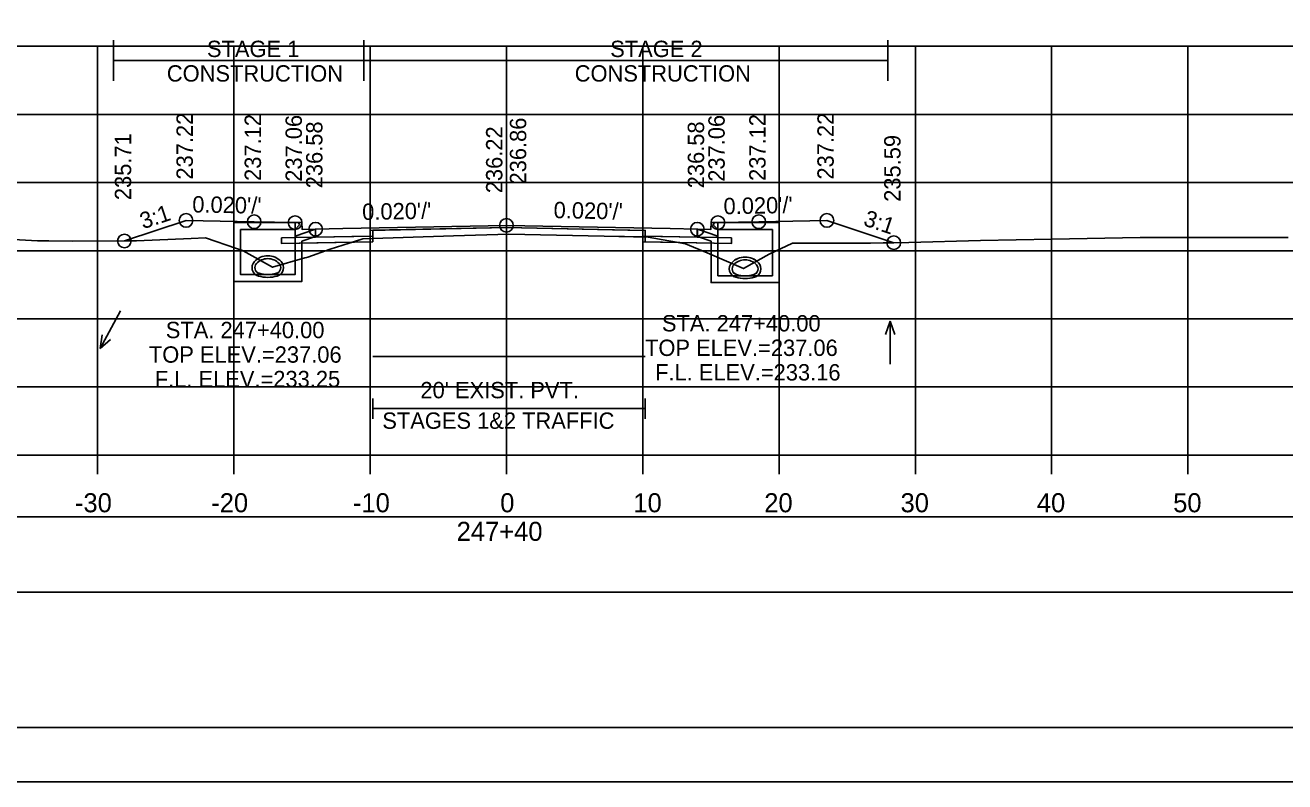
# Model space of a CAD drawing. Extents: x 1369627 to 1374022, y 380035 to 398173.
# Drawn here: x 1372063.2 to 1372155.6, y 390919 to 390974.5 of the extents above; entities that cross this region are included whole.
import ezdxf

# ---------------------------------------------------------------- set-up
doc = ezdxf.new("R2010")
doc.units = 0
for name, color, linetype in [('Default', 7, 'Continuous'), ('R_Alt Surface', 7, 'Continuous'), ('R_Axis', 7, 'Continuous'), ('R_Axis Annot', 7, 'Continuous'), ('R_Border', 7, 'Continuous'), ('R_Exist Surface', 7, 'Continuous'), ('R_Fin Surface', 7, 'Continuous'), ('R_Grid', 7, 'Continuous'), ('R_MOT', 7, 'Continuous'), ('R_No Plot', 7, 'Continuous'), ('R_Water', 7, 'Continuous'), ('R_Water Annot', 7, 'Continuous'), ('R_Xsect Elev', 7, 'Continuous'), ('R_Xsect Slope', 7, 'Continuous'), ('T_Vehicle Path Rt', 7, 'Continuous')]:
    doc.layers.add(name, color=color, linetype=linetype)

msp = doc.modelspace()

# ---------------------------------------------------------------- linework, layer by layer
at = {"layer": 'Default'}
for p, q in [((1372088.714, 390945.655), (1372088.714, 390947.155)), ((1372108.714, 390945.655), (1372108.714, 390947.155)), ((1372088.714, 390946.405), (1372108.714, 390946.405))]:
    msp.add_line(p, q, dxfattribs=at)
for points in [[(1372083.02, 390960.057), (1372083.52, 390960.057), (1372083.53, 390959.557), (1372084.53, 390959.577), (1372084.53, 390958.99), (1372083.03, 390958.96)], [(1372113.53, 390959.557), (1372113.54, 390960.057), (1372114.04, 390960.057), (1372114.03, 390958.96), (1372112.53, 390958.99), (1372112.53, 390959.577)], [(1371948.53, 390932.944), (1372248.53, 390932.944), (1372248.53, 390938.466), (1371948.53, 390938.466)]]:
    msp.add_lwpolyline(points, close=True, dxfattribs=at)
at = {"layer": 'R_Alt Surface'}
msp.add_lwpolyline([(1372083.03, 390960.058), (1372083.03, 390958.96), (1372084.53, 390958.99), (1372088.714, 390959.074), (1372088.714, 390959.491), (1372098.53, 390959.687), (1372108.714, 390959.483), (1372108.714, 390959.066), (1372112.53, 390958.99), (1372114.03, 390958.96), (1372114.031, 390960.058)], dxfattribs=at)
for points in [[(1372082.03, 390958.94), (1372083.03, 390958.96), (1372084.53, 390958.99), (1372088.714, 390959.074), (1372088.714, 390958.657), (1372082.03, 390958.523)], [(1372115.03, 390958.94), (1372114.03, 390958.96), (1372112.53, 390958.99), (1372108.714, 390959.066), (1372108.714, 390958.65), (1372115.03, 390958.523)]]:
    msp.add_lwpolyline(points, close=True, dxfattribs=at)
at = {"layer": 'R_Axis'}
for p, q in [((1371948.53, 390942.997), (1372248.53, 390942.997)), ((1372068.53, 390941.597), (1372068.53, 390942.997)), ((1372078.53, 390941.597), (1372078.53, 390942.997)), ((1372088.53, 390941.597), (1372088.53, 390942.997)), ((1372098.53, 390941.597), (1372098.53, 390942.997)), ((1372108.53, 390941.597), (1372108.53, 390942.997)), ((1372118.53, 390941.597), (1372118.53, 390942.997)), ((1372128.53, 390941.597), (1372128.53, 390942.997)), ((1372138.53, 390941.597), (1372138.53, 390942.997)), ((1372148.53, 390941.597), (1372148.53, 390942.997))]:
    msp.add_line(p, q, dxfattribs=at)
at = {"layer": 'R_Border'}
msp.add_line((1372256.71, 390922.997), (1371940.53, 390922.997), dxfattribs=at)
at = {"layer": 'R_Exist Surface'}
msp.add_lwpolyline([(1372056.567, 390959.132), (1372064.116, 390958.713), (1372064.959, 390958.73), (1372066.709, 390958.705), (1372071.375, 390958.71), (1372075.388, 390958.894), (1372076.454, 390958.931), (1372078.735, 390958.168), (1372079.114, 390958.034), (1372079.15, 390958.022), (1372079.212, 390957.986), (1372081.37, 390956.777), (1372083.746, 390957.464), (1372083.861, 390957.492), (1372083.955, 390957.527), (1372085.599, 390958.109), (1372086.99, 390958.553), (1372088.002, 390958.856), (1372094.652, 390959.09), (1372098.714, 390959.22), (1372105.702, 390959.072), (1372108.915, 390959.001), (1372110.448, 390958.727), (1372111.677, 390958.51), (1372113.254, 390957.834), (1372115.909, 390956.682), (1372117.813, 390957.739), (1372119.518, 390958.546), (1372125.247, 390958.554), (1372126.16, 390958.568), (1372128.057, 390958.603), (1372133.318, 390958.751), (1372138.545, 390958.842), (1372145.016, 390958.954), (1372152.13, 390958.972), (1372155.874, 390958.968)], dxfattribs=at)
at = {"layer": 'R_Fin Surface'}
msp.add_lwpolyline([(1372070.497, 390958.709), (1372075.02, 390960.217), (1372080.02, 390960.117), (1372083.02, 390960.057), (1372083.52, 390960.057), (1372083.53, 390959.557), (1372084.53, 390959.577), (1372086.53, 390959.617), (1372098.53, 390959.857), (1372110.53, 390959.617), (1372112.53, 390959.577), (1372113.53, 390959.557), (1372113.54, 390960.057), (1372114.04, 390960.057), (1372117.04, 390960.117), (1372122.04, 390960.217), (1372126.943, 390958.583)], dxfattribs=at)
at = {"layer": 'R_Grid'}
for p, q in [((1371948.53, 390972.997), (1372248.53, 390972.997)), ((1372068.53, 390942.997), (1372068.53, 390972.997)), ((1372078.53, 390942.997), (1372078.53, 390972.997)), ((1372088.53, 390942.997), (1372088.53, 390972.997)), ((1372098.53, 390942.997), (1372098.53, 390972.997)), ((1372108.53, 390942.997), (1372108.53, 390972.997)), ((1372118.53, 390942.997), (1372118.53, 390972.997)), ((1372128.53, 390942.997), (1372128.53, 390972.997)), ((1372138.53, 390942.997), (1372138.53, 390972.997)), ((1372148.53, 390942.997), (1372148.53, 390972.997)), ((1371948.53, 390967.997), (1372248.53, 390967.997)), ((1371948.53, 390962.997), (1372248.53, 390962.997)), ((1371948.53, 390957.997), (1372248.53, 390957.997)), ((1371948.53, 390952.997), (1372248.53, 390952.997)), ((1371948.53, 390947.997), (1372248.53, 390947.997)), ((1371948.53, 390942.997), (1372248.53, 390942.997))]:
    msp.add_line(p, q, dxfattribs=at)
at = {"layer": 'R_MOT'}
for p, q in [((1372069.705, 390970.453), (1372069.705, 390973.453)), ((1372088.073, 390970.453), (1372088.073, 390973.453)), ((1372126.5, 390970.453), (1372126.5, 390973.453)), ((1372069.705, 390971.953), (1372126.5, 390971.953))]:
    msp.add_line(p, q, dxfattribs=at)
at = {"layer": 'R_No Plot'}
msp.add_line((1371928.129, 390919.018), (1372261.462, 390919.018), dxfattribs=at)
for points in [[(1371928.122, 391132.351), (1372261.462, 391132.351), (1372261.462, 390919.014), (1371928.122, 390919.014)], [(1372174.45, 391128.457), (1372194.07, 391128.457), (1372194.07, 391118.577), (1372210.182, 391118.577), (1372233.381, 391118.577), (1372233.381, 391085.906), (1372256.589, 391085.906), (1372256.71, 390922.997), (1371940.53, 390922.997), (1371940.53, 391128.457)], [(1372098.53, 390959.857), (1372086.53, 390959.617), (1372084.53, 390959.577), (1372084.53, 390958.99), (1372088.53, 390959.07), (1372088.53, 390959.487), (1372098.53, 390959.687), (1372108.53, 390959.487), (1372108.53, 390959.07), (1372112.53, 390958.99), (1372112.53, 390959.577), (1372110.53, 390959.617)], [(1372088.53, 390959.07), (1372084.53, 390958.99), (1372083.03, 390958.96), (1372082.03, 390958.94), (1372082.03, 390958.523), (1372088.53, 390958.653)], [(1372108.53, 390959.07), (1372112.53, 390958.99), (1372114.03, 390958.96), (1372115.03, 390958.94), (1372115.03, 390958.523), (1372108.53, 390958.653)]]:
    msp.add_lwpolyline(points, close=True, dxfattribs=at)
for points in [[(1372083.02, 390960.057), (1372083.03, 390958.96), (1372084.53, 390958.99), (1372088.53, 390959.07), (1372088.53, 390959.487), (1372098.53, 390959.687), (1372108.53, 390959.487), (1372108.53, 390959.07), (1372112.53, 390958.99), (1372114.03, 390958.96), (1372114.04, 390960.057)], [(1372088.714, 390950.22), (1372108.714, 390950.22)]]:
    msp.add_lwpolyline(points, dxfattribs=at)
for centre in [(1372075.02, 390960.217), (1372122.04, 390960.217), (1372080.02, 390960.117), (1372083.02, 390960.057), (1372084.53, 390959.577), (1372098.53, 390959.857), (1372112.53, 390959.577), (1372114.04, 390960.057), (1372117.04, 390960.117), (1372070.497, 390958.709), (1372126.943, 390958.583)]:
    msp.add_circle(centre, 0.5, dxfattribs=at)
at = {"layer": 'R_Water'}
for p, q in [((1372078.52, 390960.057), (1372083.27, 390960.057)), ((1372078.52, 390958.557), (1372078.52, 390960.057)), ((1372083.352, 390959.892), (1372083.02, 390959.557)), ((1372083.352, 390959.892), (1372083.27, 390960.057)), ((1372113.707, 390959.892), (1372113.79, 390960.057)), ((1372113.707, 390959.892), (1372114.04, 390959.557)), ((1372118.54, 390960.057), (1372113.79, 390960.057)), ((1372118.54, 390958.557), (1372118.54, 390960.057)), ((1372079.02, 390958.557), (1372079.02, 390959.557)), ((1372079.02, 390959.557), (1372083.02, 390959.557)), ((1372084.52, 390959.577), (1372083.02, 390959.057)), ((1372083.02, 390958.557), (1372083.02, 390959.057)), ((1372084.52, 390959.048), (1372083.52, 390958.701)), ((1372112.54, 390959.577), (1372114.04, 390959.057)), ((1372112.54, 390959.048), (1372113.54, 390958.701)), ((1372118.04, 390959.557), (1372114.04, 390959.557)), ((1372114.04, 390958.557), (1372114.04, 390959.057)), ((1372118.04, 390958.557), (1372118.04, 390959.557)), ((1372083.52, 390958.557), (1372083.52, 390958.701)), ((1372113.54, 390958.557), (1372113.54, 390958.701))]:
    msp.add_line(p, q, dxfattribs=at)
for points in [[(1372084.52, 390959.048), (1372084.52, 390959.577)], [(1372112.54, 390959.048), (1372112.54, 390959.577)], [(1372083.52, 390958.557), (1372083.52, 390955.746), (1372081.02, 390955.746), (1372078.52, 390955.746), (1372078.52, 390958.557)], [(1372083.02, 390958.557), (1372083.02, 390956.246), (1372081.02, 390956.246), (1372079.02, 390956.246), (1372079.02, 390958.557)], [(1372118.54, 390958.557), (1372118.54, 390955.656), (1372116.04, 390955.656), (1372113.54, 390955.656), (1372113.54, 390958.557)], [(1372118.04, 390958.557), (1372118.04, 390956.156), (1372116.04, 390956.156), (1372114.04, 390956.156), (1372114.04, 390958.557)]]:
    msp.add_lwpolyline(points, dxfattribs=at)
for centre, radius, start, end in [((1372080.507, 390956.756), 0.646, 136.35152, 253.95293), ((1372080.507, 390956.757), 0.646, 136.35152, 253.95293), ((1372080.507, 390956.757), 0.646, 136.35152, 253.95293), ((1372080.507, 390956.757), 0.646, 136.35152, 253.95293), ((1372081.02, 390956.268), 1.354, 43.64848, 136.35152), ((1372081.02, 390956.268), 1.354, 43.64848, 136.35152), ((1372081.02, 390956.268), 1.354, 43.64848, 136.35152), ((1372081.02, 390956.267), 1.354, 43.64848, 136.35152), ((1372080.507, 390956.757), 0.438, 136.35152, 253.95293), ((1372080.507, 390956.757), 0.438, 136.35152, 253.95293), ((1372080.507, 390956.757), 0.438, 136.35152, 253.95293), ((1372080.507, 390956.756), 0.438, 136.35152, 253.95293), ((1372081.02, 390956.267), 1.146, 43.64848, 136.35152), ((1372081.02, 390956.268), 1.146, 43.64848, 136.35152), ((1372081.02, 390956.268), 1.146, 43.64848, 136.35152), ((1372081.02, 390956.268), 1.146, 43.64848, 136.35152), ((1372081.532, 390956.757), 0.438, 286.04707, 43.64848), ((1372081.532, 390956.757), 0.438, 286.04707, 43.64848), ((1372081.532, 390956.757), 0.438, 286.04707, 43.64848), ((1372081.532, 390956.756), 0.438, 286.04707, 43.64848), ((1372081.532, 390956.756), 0.646, 286.04707, 43.64848), ((1372081.532, 390956.757), 0.646, 286.04707, 43.64848), ((1372081.532, 390956.757), 0.646, 286.04707, 43.64848), ((1372081.532, 390956.757), 0.646, 286.04707, 43.64848), ((1372115.527, 390956.667), 0.646, 136.35152, 253.95293), ((1372115.527, 390956.666), 0.646, 136.35152, 253.95293), ((1372115.527, 390956.666), 0.646, 136.35152, 253.95293), ((1372116.04, 390956.178), 1.354, 43.64848, 136.35152), ((1372116.04, 390956.177), 1.354, 43.64848, 136.35152), ((1372116.04, 390956.177), 1.354, 43.64848, 136.35152), ((1372115.527, 390956.667), 0.438, 136.35152, 253.95293), ((1372115.527, 390956.666), 0.438, 136.35152, 253.95293), ((1372115.527, 390956.666), 0.438, 136.35152, 253.95293), ((1372116.04, 390956.178), 1.146, 43.64848, 136.35152), ((1372116.04, 390956.177), 1.146, 43.64848, 136.35152), ((1372116.04, 390956.177), 1.146, 43.64848, 136.35152), ((1372116.552, 390956.667), 0.438, 286.04707, 43.64848), ((1372116.552, 390956.666), 0.438, 286.04707, 43.64848), ((1372116.552, 390956.666), 0.438, 286.04707, 43.64848), ((1372116.552, 390956.667), 0.646, 286.04707, 43.64848), ((1372116.552, 390956.666), 0.646, 286.04707, 43.64848), ((1372116.552, 390956.666), 0.646, 286.04707, 43.64848), ((1372081.02, 390958.538), 2.5, 253.95293, 286.04707), ((1372081.02, 390958.538), 2.5, 253.95293, 286.04707), ((1372081.02, 390958.538), 2.5, 253.95293, 286.04707), ((1372081.02, 390958.538), 2.5, 253.95293, 286.04707), ((1372081.02, 390958.538), 2.292, 253.95293, 286.04707), ((1372081.02, 390958.538), 2.292, 253.95293, 286.04707), ((1372081.02, 390958.538), 2.292, 253.95293, 286.04707), ((1372081.02, 390958.538), 2.292, 253.95293, 286.04707), ((1372116.04, 390958.448), 2.5, 253.95293, 286.04707), ((1372116.04, 390958.448), 2.5, 253.95293, 286.04707), ((1372116.04, 390958.448), 2.5, 253.95293, 286.04707), ((1372116.04, 390958.448), 2.292, 253.95293, 286.04707), ((1372116.04, 390958.448), 2.292, 253.95293, 286.04707), ((1372116.04, 390958.448), 2.292, 253.95293, 286.04707)]:
    msp.add_arc(centre, radius, start, end, dxfattribs=at)
at = {"layer": 'R_Water Annot'}
for p, q in [((1372070.217, 390953.571), (1372068.713, 390950.813)), ((1372126.678, 390952.813), (1372126.328, 390951.851)), ((1372126.678, 390949.67), (1372126.678, 390952.813)), ((1372126.678, 390952.813), (1372127.028, 390951.851)), ((1372068.713, 390950.813), (1372068.866, 390951.824)), ((1372068.713, 390950.813), (1372069.481, 390951.489))]:
    msp.add_line(p, q, dxfattribs=at)
at = {"layer": 'R_Xsect Elev'}
msp.add_line((1372098.53, 390959.214), (1372098.53, 390969.214), dxfattribs=at)
at = {"layer": 'T_Vehicle Path Rt'}
for p, q in [((1372083.03, 390958.96), (1372083.02, 390960.057)), ((1372114.04, 390960.057), (1372114.03, 390958.96)), ((1372088.002, 390958.856), (1372087.241, 390958.628)), ((1372088.714, 390958.881), (1372088.002, 390958.856)), ((1372088.714, 390959.074), (1372088.714, 390958.881)), ((1372088.714, 390958.657), (1372088.714, 390958.881)), ((1372108.714, 390959.005), (1372108.714, 390959.066)), ((1372108.714, 390959.005), (1372108.714, 390958.65)), ((1372087.241, 390958.628), (1372082.03, 390958.523)), ((1372087.241, 390958.628), (1372088.714, 390958.657)), ((1372108.714, 390958.65), (1372111.164, 390958.601)), ((1372111.164, 390958.601), (1372111.677, 390958.51))]:
    msp.add_line(p, q, dxfattribs=at)
for points in [[(1372083.02, 390960.057), (1372080.02, 390960.117), (1372075.02, 390960.217), (1372070.497, 390958.709)], [(1372126.943, 390958.583), (1372122.04, 390960.217), (1372117.04, 390960.117), (1372114.04, 390960.057)], [(1372070.497, 390958.709), (1372071.375, 390958.71), (1372075.388, 390958.894), (1372076.454, 390958.931), (1372078.735, 390958.168), (1372079.114, 390958.034), (1372079.15, 390958.022), (1372079.212, 390957.986), (1372081.37, 390956.777), (1372083.746, 390957.464), (1372083.861, 390957.492), (1372083.955, 390957.527), (1372085.599, 390958.109), (1372086.99, 390958.553), (1372087.241, 390958.628)], [(1372082.03, 390958.523), (1372082.03, 390958.94), (1372083.03, 390958.96)], [(1372108.714, 390959.066), (1372108.714, 390959.483), (1372098.53, 390959.687), (1372088.714, 390959.491), (1372088.714, 390959.074)], [(1372088.714, 390958.881), (1372094.652, 390959.09), (1372098.714, 390959.22), (1372105.702, 390959.072), (1372108.714, 390959.005)], [(1372111.164, 390958.601), (1372110.448, 390958.727), (1372108.915, 390959.001), (1372108.714, 390959.005)], [(1372114.03, 390958.96), (1372115.03, 390958.94), (1372115.03, 390958.523), (1372111.164, 390958.601)], [(1372111.677, 390958.51), (1372113.254, 390957.834), (1372115.909, 390956.682), (1372117.813, 390957.739), (1372119.518, 390958.546), (1372125.247, 390958.554), (1372126.16, 390958.568), (1372126.943, 390958.583)]]:
    msp.add_lwpolyline(points, dxfattribs=at)

# ---------------------------------------------------------------- texts
at = {"layer": 'R_Axis Annot'}
for s, height, p in [("20' EXIST. PVT.", 1.2, (1372092.217, 390947.163)), ('STAGES 1&2 TRAFFIC', 1.2, (1372089.421, 390944.923)), ('-30', 1.4, (1372066.871, 390938.797)), ('-20', 1.4, (1372076.871, 390938.797)), ('-10', 1.4, (1372087.268, 390938.797)), ('0', 1.4, (1372098.072, 390938.797)), ('10', 1.4, (1372107.841, 390938.797)), ('20', 1.4, (1372117.444, 390938.797)), ('30', 1.4, (1372127.444, 390938.797)), ('40', 1.4, (1372137.444, 390938.797)), ('50', 1.4, (1372147.444, 390938.797)), ('247+40', 1.4, (1372094.875, 390936.697))]:
    msp.add_text(s, height=height, dxfattribs=at).set_placement(p)
at = {"layer": 'R_MOT'}
for s, p in [('STAGE 1', (1372076.557, 390972.209)), ('STAGE 2', (1372106.141, 390972.209)), ('CONSTRUCTION', (1372073.613, 390970.409)), ('CONSTRUCTION', (1372103.538, 390970.409))]:
    msp.add_text(s, height=1.2, dxfattribs=at).set_placement(p)
at = {"layer": 'R_Water Annot'}
for s, p in [('STA. 247+40.00', (1372109.936, 390952.07)), ('STA. 247+40.00', (1372073.535, 390951.576)), ('TOP ELEV.=237.06', (1372108.698, 390950.27)), ('TOP ELEV.=237.06', (1372072.297, 390949.776)), ('F.L. ELEV.=233.16', (1372109.435, 390948.47)), ('F.L. ELEV.=233.25', (1372072.727, 390947.976))]:
    msp.add_text(s, height=1.2, dxfattribs=at).set_placement(p)
at = {"layer": 'R_Xsect Elev'}
for s, p in [('237.22', (1372075.52, 390963.217)), ('237.22', (1372122.54, 390963.217)), ('237.12', (1372080.52, 390963.117)), ('237.06', (1372083.52, 390963.057)), ('236.58', (1372085.03, 390962.577)), ('236.86', (1372099.981, 390962.857)), ('236.58', (1372113.03, 390962.577)), ('237.06', (1372114.54, 390963.057)), ('237.12', (1372117.54, 390963.117)), ('235.71', (1372070.997, 390961.709)), ('236.22', (1372098.23, 390962.214)), ('235.59', (1372127.443, 390961.583))]:
    msp.add_text(s, height=1.2, rotation=90, dxfattribs=at).set_placement(p)
at = {"layer": 'R_Xsect Slope'}
for s, rotation, p in [("0.020'/'", 358.85424, (1372075.47, 390960.808)), ("0.020'/'", 1.14576, (1372087.956, 390960.245)), ("0.020'/'", 358.85424, (1372101.98, 390960.388)), ("0.020'/'", 1.14576, (1372114.466, 390960.665)), ('3:1', 18.43323, (1372071.871, 390959.566)), ('3:1', 341.56677, (1372124.649, 390959.874))]:
    msp.add_text(s, height=1.2, rotation=rotation, dxfattribs=at).set_placement(p)

doc.saveas('drawing.dxf')
